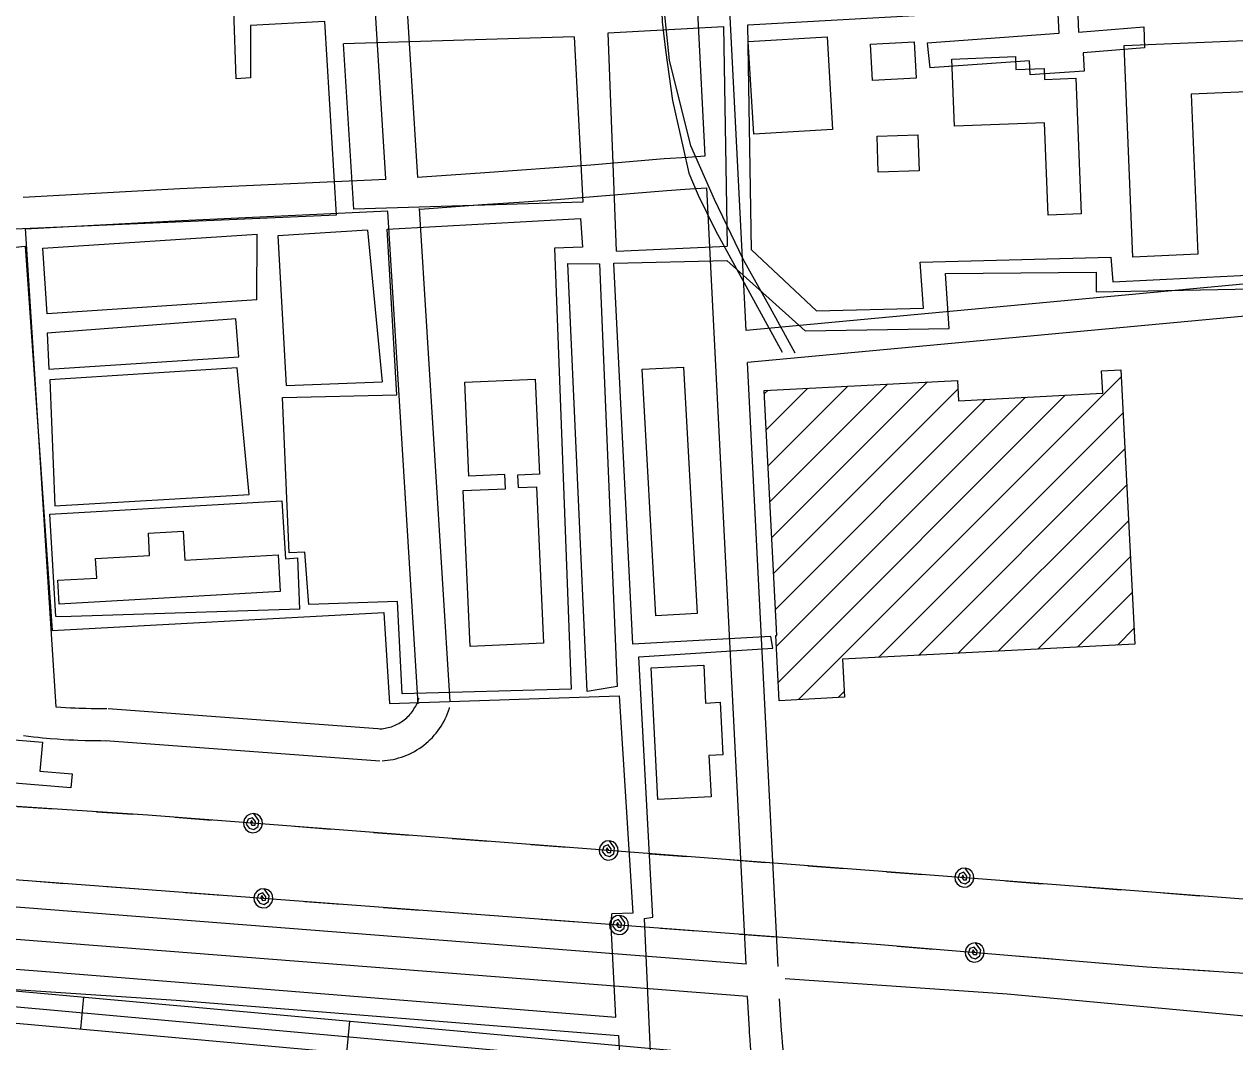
# Model space of a CAD drawing. Extents: x 3313447 to 3351316, y 703786 to 729172.
# Drawn here: x 3330712 to 3331846, y 724687 to 725640 of the extents above; entities that cross this region are included whole.
import ezdxf

# ---------------------------------------------------------------- set-up
doc = ezdxf.new("R2010")
doc.units = 0
for name, color, linetype in [('V-BLDG-OTLN', 7, 'Continuous'), ('V-RAIL-TRAK', 7, 'Continuous'), ('V-ROAD-CNTR', 7, 'Continuous'), ('V-UTIL-LINE', 7, 'Continuous')]:
    doc.layers.add(name, color=color, linetype=linetype)

msp = doc.modelspace()

# ---------------------------------------------------------------- linework, layer by layer
at = {"layer": 'V-BLDG-OTLN'}
for p, q in [((3331408.9, 725226.6), (3331483.6, 725301.3)), ((3331410.6, 725193), (3331520.9, 725303.2)), ((3331412.4, 725159.4), (3331558.1, 725305.2)), ((3331437.5, 725007.7), (3331739.6, 725309.9)), ((3331405.4, 725293.9), (3331409, 725297.5)), ((3331407.2, 725260.2), (3331446.3, 725299.4)), ((3331414.1, 725125.7), (3331586.7, 725298.3)), ((3331416.6, 725057.5), (3331649.9, 725290.9)), ((3331418.3, 725023.9), (3331687.2, 725292.8)), ((3331415.8, 725092.1), (3331612.6, 725288.9)), ((3331512.4, 725047.3), (3331741.4, 725276.3)), ((3331549.7, 725049.2), (3331743.1, 725242.6)), ((3331587, 725051.2), (3331744.8, 725209)), ((3331624.3, 725053.1), (3331746.6, 725175.4)), ((3331661.5, 725055), (3331748.3, 725141.8)), ((3331698.8, 725056.9), (3331750, 725108.1)), ((3331736.1, 725058.8), (3331751.8, 725074.5)), ((3331474.7, 725009.6), (3331480.3, 725015.2))]:
    msp.add_line(p, q, dxfattribs=at)
for points in [[(3331390.3, 725623.8), (3331464.2, 725628.2), (3331469.4, 725541.7), (3331395.5, 725537.2)], [(3331506.7, 725587.3), (3331504.9, 725621.5), (3331545.7, 725623.6), (3331547.5, 725589.5)], [(3331750.6, 725422.1), (3331742.3, 725620.2), (3331870, 725625.5), (3331872, 725577.5), (3331805.1, 725574.7), (3331811.4, 725424.7)], [(3331583.6, 725544.6), (3331581.1, 725607.5), (3331640.5, 725609.8), (3331641, 725597.7), (3331667.4, 725598.7), (3331667.8, 725588.3), (3331697.1, 725589.5), (3331702, 725462.5), (3331671.2, 725461.3), (3331667.8, 725547.9)], [(3331512.1, 725501.6), (3331511, 725535.2), (3331549.3, 725536.5), (3331550.5, 725502.9)], [(3331303.9, 725086.2), (3331290.9, 725317), (3331329.7, 725319.1), (3331342.6, 725088.4)], [(3331405.3, 725297.3), (3331586.3, 725306.6), (3331587.2, 725287.6), (3331722.3, 725294.6), (3331721.2, 725315.5), (3331739.3, 725316.4), (3331752.5, 725059.7), (3331478.7, 725045.6), (3331480.6, 725009.9), (3331419.2, 725006.7), (3331416.1, 725067.7), (3331417.1, 725067.7)], [(3331129.9, 725057.4), (3331123.3, 725203.4), (3331163.2, 725205.2), (3331162.6, 725218.4), (3331128.9, 725216.9), (3331124.9, 725304.9), (3331190.9, 725307.9), (3331194.8, 725218.8), (3331174.4, 725217.9), (3331174.9, 725206.4), (3331192, 725207.1), (3331198.6, 725060.5)], [(3330745.1, 725097.2), (3330743.8, 725119.5), (3330780.3, 725121.5), (3330779.3, 725139.8), (3330829.9, 725142.6), (3330828.7, 725163.7), (3330861.3, 725165.5), (3330862.9, 725138.3), (3330950.2, 725143.2), (3330952.1, 725108.9)], [(3331305.6, 724914.2), (3331299.4, 725037.4), (3331348.7, 725039.9), (3331350.5, 725004.5), (3331364.1, 725005.2), (3331366.5, 724955.9), (3331353.6, 724955.3), (3331355.5, 724916.7)], [(3330627.8, 724935.9), (3330631.2, 724976.1), (3330729.5, 724967.8), (3330727.2, 724940.6), (3330757.2, 724938.1), (3330756.1, 724925.1)]]:
    msp.add_lwpolyline(points, close=True, dxfattribs=at)
at = {"layer": 'V-RAIL-TRAK'}
for points in [[(3330822, 726091.8), (3330884.2, 726084.8), (3330937.8, 726074.2), (3330977.4, 726063.4), (3331001.7, 726053.3), (3331031.6, 726039.6), (3331069.1, 726019.1), (3331112.6, 725987.2), (3331160.7, 725948), (3331196.3, 725913.6), (3331224.1, 725880.6), (3331245.1, 725849.5), (3331274.1, 725788.2), (3331285.1, 725757.8), (3331297.5, 725721.7), (3331305.6, 725690.2), (3331308.8, 725669.8), (3331309.7, 725642.3), (3331312.9, 725615.9), (3331319.5, 725568.7), (3331329.3, 725524.3), (3331334.7, 725500.8)], [(3331334.7, 725500.8), (3331343.6, 725480.1), (3331359.6, 725446.9), (3331422, 725333.1)]]:
    msp.add_lwpolyline(points, dxfattribs=at)
at = {"layer": 'V-ROAD-CNTR'}
for p, q in [((3330767.9, 724729.3), (3330765.2, 724699.4)), ((3331016.9, 724706.8), (3331014.2, 724676.9))]:
    msp.add_line(p, q, dxfattribs=at)
for points in [[(3330838.1, 726101), (3330900.1, 726094.1), (3330963.9, 726077.8), (3331019, 726056.7), (3331063.6, 726035.2), (3331118.9, 725991.1), (3331165, 725953.9), (3331203.6, 725918.8), (3331234.9, 725880.3), (3331258.4, 725839.9), (3331281.5, 725794), (3331303.2, 725737.8), (3331311.2, 725654.9), (3331316.2, 725606.4), (3331325.5, 725569.8), (3331336.3, 725526.6), (3331358.4, 725476.3), (3331385.6, 725419.7), (3331410.5, 725375.1), (3331434.1, 725332.3)], [(3331350, 725516.8), (3331336.9, 725774.3), (3331319.6, 726094.2)], [(3331388.3, 725353.3), (3331366.9, 725775.9), (3331349.6, 726095.8)], [(3331050.9, 725495.3), (3331014.8, 726078.6)], [(3331080.9, 725496.7), (3331044.8, 726080.1)], [(3331080.5, 725497), (3331139.3, 725501.1), (3331173.9, 725503.5), (3331208.5, 725505.9), (3331243, 725508.6), (3331311.8, 725514.3), (3331333.7, 725515.8), (3331350, 725516.9)], [(3330711.6, 725478.3), (3330858.1, 725486.4), (3331051.5, 725495.2)], [(3331083.1, 725467.1), (3331141.3, 725471.2), (3331176, 725473.6), (3331210.8, 725475.9), (3331245.4, 725478.7), (3331314.1, 725484.3), (3331335.7, 725485.9), (3331351.5, 725486.9)], [(3331388.3, 724760.1), (3331351.5, 725486.9)], [(3330713.2, 725448.4), (3330859.6, 725456.4), (3331052.8, 725465.3)], [(3331081.4, 725003.8), (3331052.8, 725464.9)], [(3331111.4, 725005.6), (3331082.7, 725467.7)], [(3330713.3, 725448.8), (3330741.9, 725001.1)], [(3332295.8, 725438), (3331388.3, 725353.3)], [(3332113.9, 725390.9), (3331389.8, 725323.3)], [(3331418.4, 724757.7), (3331389.8, 725323.3)], [(3331045.4, 724980.4), (3331047.2, 724980.5), (3331048.8, 724980.7), (3331050.3, 724980.9), (3331051.8, 724981.2), (3331053.3, 724981.5), (3331054.7, 724981.9), (3331056.2, 724982.4), (3331057.6, 724982.9), (3331059, 724983.5), (3331060.4, 724984.1), (3331061.8, 724984.7), (3331063.2, 724985.5), (3331064.5, 724986.2), (3331065.8, 724987), (3331067, 724987.9), (3331068.2, 724988.8), (3331069.4, 724989.8), (3331070.6, 724990.8), (3331071.7, 724991.9), (3331072.8, 724992.9), (3331073.8, 724994.1), (3331074.8, 724995.2), (3331075.7, 724996.4), (3331076.6, 724997.7), (3331077.4, 724999), (3331078.2, 725000.3), (3331079, 725001.6), (3331079.7, 725003), (3331080.3, 725004.3), (3331080.9, 725005.8), (3331081.4, 725007.2), (3331081.9, 725008.7), (3331082, 725009.1)], [(3330741.9, 725001), (3330755.9, 725000.2), (3330760.2, 725000), (3330763.8, 724999.8), (3330770.3, 724999.6), (3330775.2, 724999.5), (3330778.8, 724999.4), (3330784.3, 724999.4), (3330789.8, 724999.3)], [(3330790.9, 724999.3), (3331047.6, 724980.4)], [(3331047.6, 724950.5), (3331049.9, 724950.7), (3331052.6, 724950.9), (3331055.2, 724951.3), (3331057.9, 724951.8), (3331060.5, 724952.4), (3331063, 724953.1), (3331065.6, 724953.9), (3331068.1, 724954.8), (3331070.6, 724955.8), (3331073, 724956.8), (3331075.4, 724958), (3331077.8, 724959.3), (3331080.1, 724960.6), (3331082.4, 724962.1), (3331084.6, 724963.6), (3331086.7, 724965.2), (3331088.8, 724966.9), (3331090.8, 724968.6), (3331092.7, 724970.4), (3331094.6, 724972.4), (3331096.4, 724974.3), (3331098.1, 724976.4), (3331099.7, 724978.5), (3331101.3, 724980.7), (3331102.8, 724982.9), (3331104.2, 724985.2), (3331105.5, 724987.5), (3331106.7, 724989.9), (3331107.8, 724992.3), (3331108.8, 724994.8), (3331109.7, 724997.3), (3331110.5, 724999.7), (3331110.7, 725000.3)], [(3330711.7, 724974), (3330716.6, 724973.4), (3330721.2, 724972.9), (3330725.5, 724972.5), (3330729.5, 724972.1), (3330733.3, 724971.7), (3330736.8, 724971.4), (3330743.4, 724970.9), (3330749.2, 724970.5), (3330754.3, 724970.2), (3330758.8, 724970), (3330762.7, 724969.9), (3330769.4, 724969.6), (3330774.5, 724969.5), (3330778.4, 724969.4), (3330784.1, 724969.4), (3330789.8, 724969.3)], [(3330788.7, 724969.4), (3331045.4, 724950.5)], [(3331389.8, 724729.9), (3329507.3, 724876.6)], [(3331388.3, 724760.1), (3330245.1, 724849.2)], [(3330311.5, 723140.7), (3330307, 723143.8), (3330304.7, 723168.9), (3330249.5, 724424.7), (3330267, 724478.5), (3330301.5, 724518.4), (3330340.4, 724569.5), (3330422.7, 724691.2), (3330465.6, 724717.9), (3330499.2, 724735.1), (3330542.8, 724749.3), (3330572.1, 724746.9), (3331393.7, 724672.8)], [(3331425, 724746.6), (3331632.9, 724732.4), (3332016.7, 724696.6), (3332317.8, 724669.6), (3332396.3, 724658.7), (3332478, 724664.8), (3332531.3, 724656), (3332579.8, 724640), (3332614, 724622.4), (3332646.4, 724596.6), (3332669.6, 724575), (3332688.7, 724545.2), (3332712.7, 724514.3), (3332736.4, 724497.2), (3332762.9, 724478.2), (3332790.8, 724463.4), (3332819.3, 724455.9), (3332849.9, 724454.9), (3332911.1, 724461.6), (3333098.5, 724470.4), (3333520, 724483.8), (3333894.1, 724496.6), (3334178.2, 724533.9), (3334198.6, 724536)], [(3331411.2, 724656.2), (3330570.8, 724732), (3330544.6, 724734.1), (3330505, 724721.2), (3330473, 724704.9), (3330433.3, 724680.2), (3330352.6, 724560.7), (3330313.2, 724509), (3330280.3, 724471), (3330264.6, 724422.7), (3330319.6, 723169.9), (3330321.3, 723152.2), (3330339.3, 723139.8), (3330355.1, 723134.1), (3330382.7, 723136.8), (3331932, 723217.7), (3332434.2, 723245.8)], [(3331391.4, 724698.8), (3331389.8, 724729.9)], [(3331424.7, 724667.7), (3331423.7, 724674.7), (3331423.1, 724680.5), (3331422.5, 724686.3), (3331422, 724692), (3331421.5, 724697.8), (3331419.6, 724727.5)], [(3330357.6, 724542.6), (3330364.8, 724552), (3330443.9, 724669.1), (3330480.4, 724691.8), (3330510.8, 724707.3), (3330546.4, 724718.9), (3330569.5, 724717), (3331398.4, 724642.3)], [(3331393.7, 724672.8), (3331392.6, 724683.4), (3331392.1, 724689.6), (3331391.6, 724695.7), (3331391.4, 724698.5)]]:
    msp.add_lwpolyline(points, dxfattribs=at)
at = {"layer": 'V-UTIL-LINE'}
for p, q in [((3331367.2, 725638.1), (3331370.6, 725432.2)), ((3331393.4, 725428.8), (3331389.9, 725639.4)), ((3331227.5, 725628.2), (3331011.5, 725621.8)), ((3330930.4, 725382.1), (3330930.7, 725443.6)), ((3331034, 725447.3), (3331047.5, 725305.4)), ((3331266.9, 725427.7), (3331370.6, 725432.2)), ((3330910.7, 725364.4), (3330733.8, 725350.8)), ((3330923, 725199.8), (3330911.9, 725318.5)), ((3330970.6, 725092.5), (3330968.7, 725140.5)), ((3331062.1, 725099.7), (3330978.8, 725096.9)), ((3331267.5, 725020.1), (3331239.6, 725015.4)), ((3331261.9, 724795.7), (3331262.6, 724807.1)), ((3331282.3, 724807.9), (3331262.6, 724807.1)), ((3331266.3, 724710.3), (3331261.9, 724795.7))]:
    msp.add_line(p, q, dxfattribs=at)
for points in [[(3331551.4, 725417.3), (3331729.9, 725422), (3331731.7, 725399), (3331958.2, 725410.2), (3331924.9, 726091.6), (3331757.1, 726083), (3331766.7, 725847.6), (3331691.2, 725843.8), (3331699.7, 725632.8), (3331760.7, 725637.6), (3331761.5, 725618.1), (3331704, 725613.2), (3331704.9, 725596.1), (3331654.4, 725592.8), (3331653.8, 725605.8), (3331560.3, 725599.2)], [(3330657.7, 725760.4), (3330674.6, 725447.2), (3331004.8, 725461.7), (3330993.9, 725642.6), (3330924.2, 725638.8), (3330924.4, 725589.8), (3330910.8, 725588.9), (3330908.6, 725652.8)], [(3331389.9, 725639.4), (3331680, 725655.9), (3331681.2, 725631.5)], [(3331266.9, 725427.7), (3331259.2, 725632), (3331367.2, 725638.1)], [(3331681.2, 725631.5), (3331558, 725622.5), (3331560.3, 725599.2)], [(3331227.5, 725628.2), (3331235.4, 725473.5), (3331021.2, 725466.8), (3331011.5, 725621.8)], [(3330978.8, 725096.9), (3330975.2, 725145.9), (3330960.6, 725145.3), (3330954.3, 725290.5), (3331061.4, 725293.2), (3331052.4, 725448.3), (3331233.3, 725458.2), (3331235.3, 725431.3), (3331209.1, 725430.4), (3331224.7, 725017.5), (3331066.2, 725013), (3331062.1, 725099.7)], [(3330930.4, 725382.1), (3330733.9, 725369.1), (3330730, 725430.3), (3330930.7, 725443.6)], [(3331034, 725447.3), (3330950, 725442.1), (3330957.7, 725302), (3331047.5, 725305.4)], [(3330655.3, 725379.6), (3330661.7, 725277.8), (3330485.7, 725271.5), (3330486.3, 725260.7), (3330667.6, 725264.8), (3330676.5, 725085.7), (3330615.9, 725082.5), (3330618.2, 725016.1), (3330692.1, 725019.4), (3330673.9, 725428.1), (3330713.4, 725432.4), (3330738.7, 725072.6), (3331049.2, 725089.2), (3331054.6, 725004.2), (3331269.4, 725011.4), (3331282.3, 724807.9)], [(3331393.4, 725428.8), (3331454.3, 725371.8), (3331554.5, 725374.3), (3331551.4, 725417.3)], [(3331239.6, 725015.4), (3331221.6, 725416), (3331251.2, 725415.9), (3331267.5, 725020.1)], [(3331413.3, 725055.9), (3331411.4, 725066.9), (3331282.2, 725059.8), (3331264.5, 725416.4), (3331370.3, 725418.9), (3331443.6, 725353), (3331578.5, 725355.3), (3331575.2, 725406.8), (3331716.1, 725407.9), (3331716.3, 725389.6), (3331976.3, 725394.7)], [(3330733.8, 725350.8), (3330735.4, 725317.1), (3330913.3, 725328.7), (3330910.7, 725364.4)], [(3330911.9, 725318.5), (3330736.4, 725307.2), (3330741.1, 725189.2), (3330923, 725199.8)], [(3330970.6, 725092.5), (3330746.8, 725085.2), (3330742.1, 725085.5), (3330736.3, 725181.4), (3330953.6, 725193.9), (3330957.2, 725139.5), (3330968.7, 725140.5)], [(3332378.7, 724780.7), (3330828.1, 724899.6), (3330440.5, 724925.2), (3328941.3, 725029.9), (3328022.8, 725096.3), (3327459.5, 725135.1), (3327449.2, 725130.5)], [(3327459.5, 725086.8), (3327702.8, 725068.8), (3328459.5, 725010.6), (3330025, 724890.2), (3331514.1, 724778.3), (3331763.5, 724757.6), (3332067.1, 724738), (3332368.1, 724715.7)], [(3331293.1, 724802.9), (3331300.9, 724803.9), (3331287.8, 725047.8), (3331413.3, 725055.9)], [(3330706.2, 724907.7), (3330740.2, 724905.4)], [(3330780.1, 724902.8), (3330814, 724900.5)], [(3330853.9, 724897.6), (3330887.8, 724895)], [(3330926.7, 724892), (3330925.2, 724894.5), (3330924.3, 724892.4), (3330925.7, 724890.1), (3330928.6, 724890.2), (3330929.1, 724893.6), (3330926.1, 724897.2), (3330922.1, 724895.7), (3330920.4, 724891.1), (3330923.2, 724887.5), (3330927.5, 724886.2), (3330931.5, 724889), (3330932.2, 724894.5), (3330927.4, 724901), (3330923.9, 724900.6), (3330920.8, 724898.9), (3330918.7, 724896.1), (3330917.7, 724892.7), (3330918.1, 724889.2), (3330919.9, 724886.2), (3330922.6, 724884), (3330926, 724883.1), (3330929.5, 724883.5), (3330932.5, 724885.2), (3330934.7, 724888), (3330935.7, 724891.4), (3330935.2, 724894.8), (3330933.5, 724897.9), (3330930.8, 724900.1), (3330927.4, 724901)], [(3330965.6, 724889.1), (3330999.5, 724886.5)], [(3331039.4, 724883.4), (3331073.3, 724880.8)], [(3331113.1, 724877.8), (3331147, 724875.2)], [(3331186.9, 724872.1), (3331220.8, 724869.5)], [(3331259.7, 724866.5), (3331258.3, 724869), (3331257.3, 724866.9), (3331258.7, 724864.6), (3331261.7, 724864.7), (3331262.1, 724868), (3331259.1, 724871.7), (3331255.1, 724870.2), (3331253.5, 724865.6), (3331256.3, 724862), (3331260.5, 724860.7), (3331264.5, 724863.5), (3331265.2, 724868.9), (3331260.4, 724875.5), (3331256.9, 724875.1), (3331253.9, 724873.3), (3331251.7, 724870.6), (3331250.7, 724867.2), (3331251.2, 724863.7), (3331252.9, 724860.7), (3331255.6, 724858.5), (3331259, 724857.5), (3331262.5, 724858), (3331265.6, 724859.7), (3331267.7, 724862.4), (3331268.7, 724865.8), (3331268.3, 724869.3), (3331266.5, 724872.4), (3331263.8, 724874.5), (3331260.4, 724875.5)], [(3331298.6, 724863.5), (3331332.5, 724860.9)], [(3331372.4, 724857.9), (3331406.3, 724855.3)], [(3331446.2, 724852.2), (3331480.1, 724849.6)], [(3331592.7, 724841), (3331591.3, 724843.5), (3331590.3, 724841.4), (3331591.8, 724839), (3331594.7, 724839.1), (3331595.1, 724842.5), (3331592.1, 724846.1), (3331588.1, 724844.6), (3331586.5, 724840.1), (3331589.3, 724836.5), (3331593.6, 724835.2), (3331597.5, 724837.9), (3331598.2, 724843.4), (3331593.4, 724850), (3331589.9, 724849.5), (3331586.9, 724847.8), (3331584.7, 724845.1), (3331583.8, 724841.7), (3331584.2, 724838.2), (3331585.9, 724835.1), (3331588.7, 724833), (3331592, 724832), (3331595.5, 724832.4), (3331598.6, 724834.2), (3331600.8, 724836.9), (3331601.7, 724840.3), (3331601.3, 724843.8), (3331599.6, 724846.8), (3331596.8, 724849), (3331593.4, 724850)], [(3330716, 724838.3), (3330749.9, 724835.7)], [(3331519.9, 724846.6), (3331553.8, 724844)], [(3331631.6, 724838), (3331665.5, 724835.4)], [(3330789.8, 724832.7), (3330823.7, 724830.2)], [(3330863.6, 724827.2), (3330897.5, 724824.6)], [(3330936.4, 724821.7), (3330934.9, 724824.2), (3330933.9, 724822.1), (3330935.4, 724819.7), (3330938.3, 724819.9), (3330938.7, 724823.2), (3330935.8, 724826.9), (3330931.8, 724825.4), (3330930.1, 724820.8), (3330932.9, 724817.2), (3330937.2, 724815.9), (3330941.1, 724818.7), (3330941.9, 724824.1), (3330937, 724830.7), (3330933.6, 724830.3), (3330930.5, 724828.5), (3330928.3, 724825.8), (3330927.4, 724822.4), (3330927.8, 724818.9), (3330929.5, 724815.8), (3330932.3, 724813.7), (3330935.7, 724812.7), (3330939.2, 724813.2), (3330942.2, 724814.9), (3330944.4, 724817.7), (3330945.3, 724821), (3330944.9, 724824.5), (3330943.2, 724827.6), (3330940.4, 724829.7), (3330937, 724830.7)], [(3331705.4, 724832.3), (3331739.3, 724829.7)], [(3331779.2, 724826.7), (3331813.1, 724824.1)], [(3330975.3, 724818.8), (3331009.2, 724816.2)], [(3331049, 724813.2), (3331082.9, 724810.7)], [(3331122.8, 724807.7), (3331156.7, 724805.2)], [(3331737.4, 724263.7), (3331197.3, 724240.1), (3331180.8, 724551.3), (3331304.1, 724559.9), (3331293.1, 724802.9)], [(3331196.6, 724802.2), (3331230.5, 724799.6)], [(3331269.4, 724796.7), (3331268, 724799.2), (3331267, 724797), (3331268.5, 724794.7), (3331271.4, 724794.8), (3331271.8, 724798.2), (3331268.8, 724801.8), (3331264.8, 724800.3), (3331263.2, 724795.8), (3331266, 724792.1), (3331270.3, 724790.8), (3331274.2, 724793.6), (3331274.9, 724799.1), (3331270.1, 724805.7), (3331266.6, 724805.2), (3331263.6, 724803.5), (3331261.4, 724800.7), (3331260.5, 724797.4), (3331260.9, 724793.9), (3331262.6, 724790.8), (3331265.4, 724788.6), (3331268.8, 724787.7), (3331272.2, 724788.1), (3331275.3, 724789.9), (3331277.5, 724792.6), (3331278.4, 724796), (3331278, 724799.5), (3331276.3, 724802.5), (3331273.5, 724804.7), (3331270.1, 724805.7)], [(3330185.4, 724794.2), (3330267.3, 724789.3), (3330740.8, 724752.5), (3331266.3, 724710.3)], [(3331308.3, 724793.8), (3331342.2, 724791.2)], [(3331382.1, 724788.2), (3331416, 724785.7)], [(3331455.9, 724782.7), (3331489.8, 724780.1)], [(3331602.4, 724771), (3331601, 724773.4), (3331600, 724771.3), (3331601.4, 724769), (3331604.4, 724769.1), (3331604.8, 724772.4), (3331601.9, 724776.1), (3331597.9, 724774.6), (3331596.2, 724770.1), (3331599, 724766.4), (3331603.2, 724765.1), (3331607.2, 724767.9), (3331608, 724773.3), (3331603.2, 724779.9), (3331599.7, 724779.5), (3331596.6, 724777.8), (3331594.4, 724775.1), (3331593.5, 724771.7), (3331593.9, 724768.2), (3331595.6, 724765.1), (3331598.3, 724763), (3331601.7, 724762), (3331605.2, 724762.4), (3331608.2, 724764.1), (3331610.4, 724766.8), (3331611.4, 724770.2), (3331611, 724773.7), (3331609.3, 724776.8), (3331606.6, 724779), (3331603.2, 724779.9)], [(3330183.3, 724770.9), (3330854.6, 724726.2), (3331269, 724693.1), (3331274.9, 724581.3), (3330744.1, 724549.1), (3330193.9, 724531.2)], [(3331529.7, 724777), (3331563.6, 724774.2)], [(3331641.3, 724767.7), (3331675.2, 724764.9)], [(3331715, 724761.6), (3331748.9, 724758.8)], [(3331788.8, 724755.9), (3331822.7, 724753.8)]]:
    msp.add_lwpolyline(points, dxfattribs=at)

doc.saveas('drawing.dxf')
